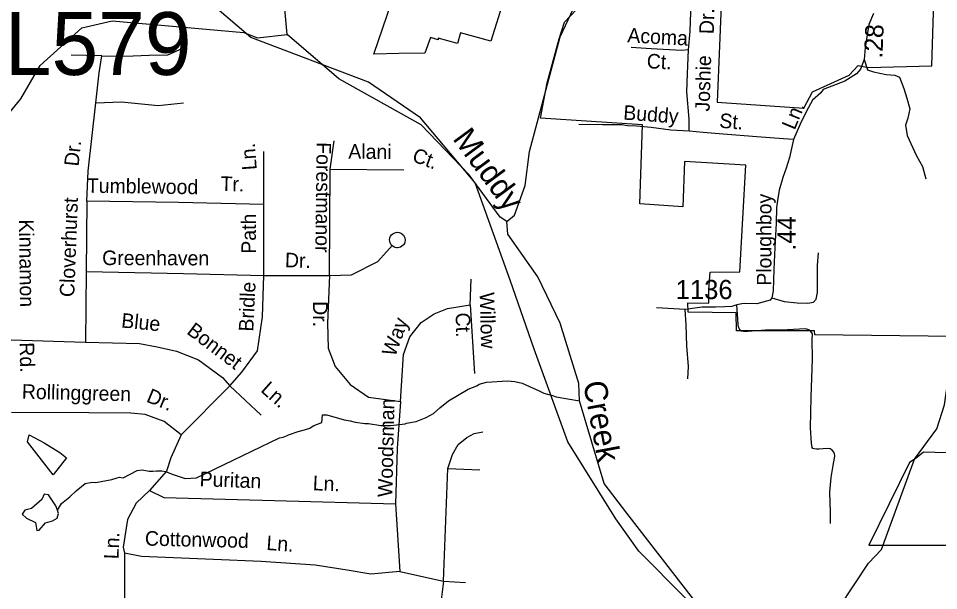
# Model space of a CAD drawing. Extents: x 1547597 to 1699558, y 810033 to 920809.
# Drawn here: x 1595166 to 1601176, y 832546 to 836281 of the extents above; entities that cross this region are included whole.
import ezdxf

# ---------------------------------------------------------------- set-up
doc = ezdxf.new("R2010")
doc.units = 0
for name, color, linetype in [('Exist Boundary Political City Limit New', 7, 'Continuous'), ('Exist Hydrographic Creek Single Shore', 7, 'Continuous'), ('Exist Hydrographic Misc Water Feature', 7, 'Continuous'), ('Exist Road Non-System Type 51', 7, 'Continuous'), ('Exist Road Non-System Type 51 Label', 7, 'Continuous'), ('Exist Road Primary Interstate Structure Cantilever Sign Number Label', 7, 'Continuous'), ('Exist Road Secondary Mileage Hundredths English Label', 7, 'Continuous'), ('Exist Road Secondary Type 51 Attributed', 7, 'Continuous'), ('Exist Road Secondary Type 51 Label', 7, 'Continuous'), ('Exist Road Secondary Type 51 Number Label', 7, 'Continuous'), ('Map Preparation Boundary City Limit Buffer Line', 7, 'Continuous'), ('Old_Level_32', 7, 'Continuous')]:
    doc.layers.add(name, color=color, linetype=linetype)

msp = doc.modelspace()

# ---------------------------------------------------------------- linework, layer by layer
at = {"layer": 'Exist Boundary Political City Limit New'}
for points in [[(1598336.9, 836405), (1598250.8, 836131.5), (1598052.8, 836186.1), (1598034.9, 836117.1), (1597908.3, 836151.6), (1597908.3, 836141.4), (1597857.2, 836156.7), (1597820.1, 836053.2), (1597651.8, 836052.2), (1597488.5, 836048.4), (1597721.5, 836731.6)], [(1599758.1, 836422.3), (1599730, 835733.3), (1600296.4, 835696.1), (1600352.5, 835802.1), (1600591.8, 835911.1), (1600651.1, 835973.4), (1600716.5, 835961), (1601131.1, 835970.3), (1601154.7, 836671.8)], [(1595159.9, 823742.9), (1596126.5, 824626.4), (1596938.9, 825577.9), (1598671.6, 827755.3), (1599119.8, 828312.6), (1599862.2, 829685.3), (1600674.7, 831289.2), (1600128.4, 831887.3), (1599217.9, 832804.7), (1599067.4, 833015.2), (1598754.8, 833517.5), (1598535.5, 834121.7), (1598377.2, 834572.6), (1598149, 835207), (1597793.5, 835631), (1597451.9, 835864.5), (1596684.8, 836157), (1596268.5, 836512.2)], [(1598575.3, 835630.2), (1598620.4, 835861.2), (1598698.3, 836148), (1598732.6, 836257.1), (1598854.2, 836384.9)], [(1601293.8, 834204.1), (1600367.5, 834215.4), (1600365.1, 834242.3), (1599856.8, 834242.2), (1599854.3, 834359.7), (1599540.1, 834364.1), (1599537.6, 834425.2), (1599675.7, 834421.5), (1599675.7, 834509.5), (1599684.2, 834625.6), (1599878, 834626.7), (1599917.6, 835323.4), (1599517, 835345.9), (1599505.8, 835051), (1599224.5, 835071.3), (1599242.5, 835586.8), (1598575.3, 835630.2)], [(1603421.4, 832669.8), (1601491.4, 833138.1), (1601538.1, 833437.3), (1601077.1, 833450.4), (1601028.9, 833411.5), (1600986.1, 833381.7), (1600719.9, 832841.9), (1601453.4, 832841.9), (1601429.8, 832383.4), (1602099.7, 832365), (1602643.2, 832306.7), (1603010, 832154), (1603216.6, 832429.6), (1603421.4, 832669.8)]]:
    msp.add_lwpolyline(points, dxfattribs=at)
at = {"layer": 'Exist Hydrographic Creek Single Shore'}
for points in [[(1596920.6, 836176.3), (1596899.6, 836416.3), (1596863.6, 836853.5), (1596841.5, 837060.8), (1596739.7, 837571.8), (1596462.6, 838056.7), (1596145.6, 838660.5), (1595871.6, 839391.6)], [(1600064.7, 831799.1), (1600148.6, 831863), (1600718.7, 832724.7), (1600803.7, 832814.9), (1601019.6, 833404.6), (1601163.6, 833602), (1601215.6, 833758.5), (1601280.6, 834216.7), (1601410.6, 834647.4), (1601633.6, 835105.8), (1601705.6, 835495), (1601841.7, 835653), (1602126.7, 835808.1), (1602210.6, 835881.9), (1602311.6, 835929.1), (1602691.7, 836256.2), (1603153.7, 837143)], [(1598355.7, 834955.5), (1598405.6, 834997.3), (1598475.6, 835189.5), (1598503.6, 835412.1), (1598704.7, 836159.8), (1598859.6, 836491.5)], [(1598355.7, 834955.5), (1598313.6, 834982.7), (1598109.6, 835259.3), (1597796.6, 835587.3), (1597258.6, 835887.1), (1596920.6, 836176.3)], [(1600064.7, 831799.1), (1600023.7, 831842.6), (1599860.6, 832108.5), (1599793, 832208.7), (1599139.7, 833050.6), (1598991.5, 833246), (1598831.6, 833783.8), (1598825.6, 833898.9), (1598705.6, 834291.9), (1598559.6, 834593.6), (1598362.6, 834873.4), (1598355.7, 834955.5)]]:
    msp.add_lwpolyline(points, dxfattribs=at)
at = {"layer": 'Exist Hydrographic Misc Water Feature'}
for points in [[(1594009.6, 834813.8), (1594447.6, 835074.1), (1594649.6, 835237.5), (1594826.6, 835444), (1595011.6, 835551.9), (1595181.6, 835755.2), (1595309.6, 835972.6), (1595579.6, 836219.9), (1595779.6, 836265), (1596637.6, 836188.6), (1596728.6, 836153.9), (1596920.6, 836176.3)], [(1597151.9, 833693.6), (1597181.8, 833693.3), (1597293.3, 833659.8), (1597333.2, 833655.2), (1597365.1, 833646.7), (1597428.9, 833637.9), (1597452.9, 833637.6), (1597532.7, 833624.4), (1597596.7, 833623.5), (1597692.7, 833634.2), (1597700.7, 833638.1), (1597764.9, 833649.2), (1597829.2, 833676.3), (1597877.5, 833701.6), (1597918, 833739), (1597974.6, 833784.2), (1598103.6, 833860.4), (1598159.8, 833883.6), (1598175.9, 833893.4), (1598224.1, 833906.7), (1598360.2, 833914.8), (1598408.1, 833910.2), (1598455.9, 833899.5), (1598527.4, 833868.5), (1598563.2, 833852), (1598599, 833835.5), (1598654.7, 833820.7), (1598678.5, 833810.4), (1598831.6, 833783.8)], [(1595421.8, 833072), (1595446.9, 833115.6), (1595501.4, 833157.4), (1595544.7, 833196.5), (1595602.6, 833245.7), (1595647.4, 833254.4), (1595672, 833251.5), (1595777.5, 833271.7), (1595811.2, 833282.2), (1595827.3, 833285.9), (1595851.3, 833281.9), (1595942.4, 833331.1), (1595974.5, 833334.6), (1596021.5, 833325.6), (1596045.4, 833325.2), (1596068.8, 833328.3), (1596102.3, 833327.2), (1596126.2, 833322.9), (1596176.7, 833304.6), (1596209.9, 833293), (1596254.7, 833277.1), (1596328.5, 833281.4), (1596871.9, 833544), (1596896, 833547.7), (1596918.4, 833556.4), (1596929.7, 833562.4), (1596994, 833585.6), (1597034.1, 833595.4), (1597070.2, 833607), (1597091.8, 833621.3), (1597148.1, 833644.5), (1597151.9, 833693.6)], [(1595479.7, 833412.1), (1595392.9, 833302.1), (1595225.2, 833516.3), (1595236.8, 833562.6), (1595333.6, 833510.5), (1595437.7, 833448.3), (1595479.7, 833412.1)], [(1595410.3, 833099.5), (1595364, 833171.9), (1595335.1, 833174.8), (1595319.2, 833141.5), (1595252.7, 833082.2), (1595207.9, 833070.6), (1595190.5, 833046), (1595219.4, 833019.9), (1595277.3, 832991), (1595285.9, 832937.5), (1595301.8, 832940.4), (1595343.8, 832988.1), (1595390, 833002.6), (1595419, 833019.9), (1595429.1, 833050.3), (1595421.8, 833072), (1595410.3, 833099.5)]]:
    msp.add_lwpolyline(points, dxfattribs=at)
at = {"layer": 'Exist Road Non-System Type 51'}
for p, q in [((1597943.5, 832607.4), (1597972, 833342.7)), ((1597972, 833342.7), (1598180.5, 833333.5)), ((1597943.5, 832607.4), (1598085.7, 832598.2))]:
    msp.add_line(p, q, dxfattribs=at)
for points in [[(1599542.7, 836075.3), (1599554.2, 836197), (1599557.1, 836321.7), (1599560, 836423.1)], [(1595711.1, 836035.9), (1595830.7, 836033.5), (1595916.9, 836035.9), (1596019.7, 836040.7), (1596141.7, 836043.1), (1596256.5, 836093.4)], [(1599542.7, 836075.3), (1599496.8, 836071.3), (1599299.3, 836081.9), (1599167.7, 836091.5)], [(1599548, 835544.9), (1599547, 835622.8), (1599532.1, 835802.6), (1599535.5, 835920.4), (1599542.7, 836075.3)], [(1595711.1, 836035.9), (1595510.2, 836040.7)], [(1595672.9, 835729.4), (1595694.4, 835925.8), (1595711.1, 836035.9)], [(1600689.3, 836012.4), (1600711.3, 835945.7), (1600751.9, 835931.2), (1600833, 835913.8), (1600890.9, 835910.9), (1600919.8, 835896.4), (1600948.8, 835824), (1600969.1, 835760.2), (1600989.3, 835690.7), (1600974.8, 835629.8), (1600960.4, 835583.4), (1600971.9, 835516.8), (1601032.8, 835383.5), (1601070.4, 835313.9), (1601093.6, 835232.8)], [(1595613.6, 835087.3), (1595621.8, 835284.1), (1595672.9, 835729.4)], [(1595672.9, 835729.4), (1595840.3, 835736.6), (1596079.5, 835712.7), (1596244.6, 835729.4)], [(1599548, 835544.9), (1599428.2, 835550.4), (1599299.4, 835568.2), (1599203.9, 835576.9), (1599144.9, 835578.9), (1599108.3, 835585.6), (1599047.5, 835585.6), (1598980.9, 835585.6), (1598827.4, 835588.5)], [(1600229.5, 835491.3), (1600163.6, 835496), (1599988.9, 835507.2), (1599769.5, 835526), (1599637.9, 835535.7), (1599548, 835544.9)], [(1597203.3, 835296.4), (1597227.9, 835481)], [(1596769, 835066.8), (1596769, 835411.2)], [(1597199.2, 834603.5), (1597203.3, 835296.4)], [(1597203.3, 835296.4), (1597682.7, 835292.3)], [(1595613.6, 835087.3), (1595609.5, 834628.1)], [(1596769, 835066.8), (1596211.8, 835079.1), (1595613.6, 835087.3)], [(1596769, 834603.5), (1596769, 835066.8)], [(1597610.7, 834794.2), (1597604.8, 834799.3), (1597598.8, 834807.2), (1597593.9, 834816.5), (1597591.5, 834826), (1597590.5, 834836.2), (1597592.6, 834847.7), (1597597.6, 834859.9), (1597603.8, 834867.9), (1597612, 834875.8), (1597624.1, 834881.9), (1597632.9, 834884.4), (1597641, 834885.2), (1597652.1, 834883.6), (1597659.9, 834881.6), (1597668, 834877.4), (1597673.5, 834873.5), (1597680.4, 834866.8), (1597684.7, 834860.9), (1597688.7, 834853.4), (1597690.6, 834846.6), (1597691.9, 834838.7), (1597691.5, 834830.7), (1597690.5, 834822.5), (1597687.3, 834812.2), (1597683.4, 834805.5), (1597678.5, 834799.8), (1597671.3, 834793.3), (1597661.4, 834787.7), (1597652.3, 834784.7), (1597642.3, 834783.7), (1597634.9, 834784.3), (1597627.1, 834785.6), (1597620, 834788.8), (1597610.7, 834794.2)], [(1597199.2, 834603.5), (1597342.6, 834607.6), (1597514.7, 834693.7), (1597608.9, 834800.3)], [(1600087, 834456.1), (1600166.6, 834433.6), (1600252.4, 834424.4), (1600322.2, 834421.4), (1600358.4, 834429.1), (1600376.6, 834448.7), (1600385.1, 834492.6), (1600385.9, 834550.6), (1600385.5, 834668.5), (1600392.5, 834750.4)], [(1595609.5, 834628.1), (1595605.4, 834168.8)], [(1595609.5, 834628.1), (1596244.6, 834615.8), (1596769, 834603.5)], [(1596547.8, 833881.8), (1596625.6, 833972), (1596728, 834111.4), (1596760.8, 834332.9), (1596769, 834603.5)], [(1596769, 834603.5), (1597199.2, 834603.5)], [(1597199.2, 834603.5), (1597186.1, 834292.2), (1597190.2, 834128.2), (1597235.3, 834009.3), (1597333.6, 833890.4), (1597452.4, 833808.4), (1597661.4, 833779.7)], [(1598116.1, 834411.1), (1598124.3, 834579.3)], [(1597661.4, 833779.7), (1597681.8, 834087.2), (1597722.8, 834202), (1597796.6, 834296.3), (1597882.6, 834353.7), (1597968.6, 834386.5), (1598116.1, 834411.1)], [(1598116.1, 834411.1), (1598144.8, 833964.2)], [(1599538.8, 833927.8), (1599541.9, 834009.8), (1599531.8, 834143.9), (1599527.6, 834281.8), (1599520.8, 834381.8)], [(1600469.4, 832984.4), (1600470.2, 833056.2), (1600466.1, 833188.2), (1600475.2, 833284.1), (1600488.3, 833363.8), (1600496.8, 833411.7), (1600498.9, 833425.5), (1600497.2, 833439.7), (1600492.6, 833450.4), (1600481.7, 833461.8), (1600467.6, 833470.9), (1600447.7, 833474.3), (1600395.8, 833469), (1600378.3, 833468.5), (1600363.8, 833471.4), (1600355.2, 833474.4), (1600349.9, 833479.7), (1600346.3, 833509.6), (1600339.7, 833607.6), (1600344.2, 833809.4), (1600351.5, 834059.2), (1600351.3, 834185.3), (1600351.6, 834223.1), (1600341.9, 834237.3), (1600328.3, 834247.8), (1600306.2, 834253.8), (1600190.3, 834249.2), (1600046.3, 834245.1), (1599930.5, 834236.6), (1599901.4, 834236.4), (1599889.1, 834238.7), (1599880.6, 834245.3), (1599872.1, 834260.6), (1599867.1, 834281.3), (1599865.5, 834317.4), (1599859.3, 834410.5)], [(1595118.1, 834183.1), (1595605.4, 834168.8)], [(1595605.4, 834168.8), (1595958, 834158.5), (1596072.7, 834138), (1596199.7, 834109.3), (1596343.1, 834051.9), (1596498.8, 833937), (1596547.8, 833881.8)], [(1596547.8, 833881.8), (1596228.4, 833563.9)], [(1596547.8, 833881.8), (1596752.8, 833691)], [(1597661.4, 833779.7), (1597640.9, 833474.3), (1597628.6, 833113.5)], [(1596228.4, 833563.9), (1596117.8, 833650), (1595994.8, 833695.1), (1595900.6, 833703.3), (1595626.1, 833707.4), (1595122.2, 833709.3)], [(1596228.4, 833563.9), (1596161.9, 833412.8), (1596133.2, 833326.7), (1596022.6, 833199.6)], [(1597972, 833342.7), (1598000.4, 833434.7), (1598038.3, 833499), (1598095.2, 833545), (1598142.6, 833572.5), (1598199.5, 833581.7)], [(1596022.6, 833199.6), (1595936.5, 833117.6), (1595879.2, 833011), (1595850.5, 832830.6), (1595858.7, 832789.6)], [(1596022.6, 833199.6), (1596116.8, 833154.5), (1596837.9, 833134), (1597628.6, 833113.5)], [(1597628.6, 833113.5), (1597657.3, 832670.7)], [(1597657.3, 832670.7), (1597468.8, 832654.3), (1597313.2, 832678.9), (1597104.2, 832711.7), (1596751.8, 832736.3), (1596440.5, 832748.6), (1595969.3, 832769.1), (1595858.7, 832789.6)], [(1595858.7, 832789.6), (1595859.6, 832475.9), (1595863.7, 832340.5)], [(1597657.3, 832670.7), (1597943.5, 832607.4)], [(1597943.5, 832607.4), (1597924.6, 832469.5), (1597877.2, 832386.8), (1597782.4, 832267.3), (1597716, 832184.5), (1597611.7, 832037.5), (1597492.5, 831855.5)]]:
    msp.add_lwpolyline(points, dxfattribs=at)
at = {"layer": 'Exist Road Secondary Type 51 Attributed'}
msp.add_lwpolyline([(1600750, 836313.7), (1600719.5, 836241.4), (1600695.6, 836090.7), (1600689.3, 836012.4), (1600666, 835950.3), (1600639.8, 835919), (1600564.8, 835871.8), (1600506.9, 835850.3), (1600423.2, 835816), (1600407.1, 835794.4), (1600352.5, 835748.2), (1600313.9, 835675.2), (1600273.1, 835591.5), (1600229.5, 835491.3), (1600202.4, 835373.3), (1600181, 835302.5), (1600159.5, 835242.4), (1600135.9, 835160.8), (1600123, 835092.1), (1600116.6, 835047), (1600114.5, 834945), (1600106, 834786.1), (1600099.5, 834642.3), (1600095.6, 834503.9), (1600087, 834456.1), (1600075.9, 834442.7), (1599988, 834419), (1599909.5, 834420.5), (1599891.5, 834419), (1599859.3, 834410.5), (1599825.8, 834399.7), (1599780.9, 834398), (1599718.8, 834396.6), (1599631.9, 834395.4), (1599520.8, 834381.8), (1599333.3, 834392.2)], dxfattribs=at)
at = {"layer": 'Map Preparation Boundary City Limit Buffer Line'}
for points in [[(1598336.9, 836405), (1598250.8, 836131.5), (1598052.8, 836186.1), (1598034.9, 836117.1), (1597908.3, 836151.6), (1597908.3, 836141.4), (1597857.2, 836156.7), (1597820.1, 836053.2), (1597651.8, 836052.2), (1597488.5, 836048.4), (1597721.5, 836731.6)], [(1599758.1, 836422.3), (1599730, 835733.3), (1600296.4, 835696.1), (1600352.5, 835802.1), (1600591.8, 835911.1), (1600651.1, 835973.4), (1600716.5, 835961), (1601131.1, 835970.3), (1601154.7, 836671.8)], [(1595159.9, 823742.9), (1596126.5, 824626.4), (1596938.9, 825577.9), (1598671.6, 827755.3), (1599119.8, 828312.6), (1599862.2, 829685.3), (1600674.7, 831289.2), (1600128.4, 831887.3), (1599217.9, 832804.7), (1599067.4, 833015.2), (1598754.8, 833517.5), (1598535.5, 834121.7), (1598377.2, 834572.6), (1598149, 835207), (1597793.5, 835631), (1597451.9, 835864.5), (1596684.8, 836157), (1596268.5, 836512.2)], [(1598575.3, 835630.2), (1598620.4, 835861.2), (1598698.3, 836148), (1598732.6, 836257.1), (1598854.2, 836384.9)], [(1601293.8, 834204.1), (1600367.5, 834215.4), (1600365.1, 834242.3), (1599856.8, 834242.2), (1599854.3, 834359.7), (1599540.1, 834364.1), (1599537.6, 834425.2), (1599675.7, 834421.5), (1599675.7, 834509.5), (1599684.2, 834625.6), (1599878, 834626.7), (1599917.6, 835323.4), (1599517, 835345.9), (1599505.8, 835051), (1599224.5, 835071.3), (1599242.5, 835586.8), (1598575.3, 835630.2)], [(1603421.4, 832669.8), (1601491.4, 833138.1), (1601538.1, 833437.3), (1601077.1, 833450.4), (1601028.9, 833411.5), (1600986.1, 833381.7), (1600719.9, 832841.9), (1601453.4, 832841.9), (1601429.8, 832383.4), (1602099.7, 832365), (1602643.2, 832306.7), (1603010, 832154), (1603216.6, 832429.6), (1603421.4, 832669.8)]]:
    msp.add_lwpolyline(points, dxfattribs=at)

# ---------------------------------------------------------------- texts
at = {"layer": 'Exist Road Non-System Type 51 Label'}
for s, rotation, p in [('Dr.', 88.46528, (1599707.6, 836177.4)), ('Acoma', 356.92472, (1599141.7, 836124.8)), ('Ct.', 356.92472, (1599268.2, 835956.3)), ('Joshie', 88.35044, (1599680.4, 835672.1)), ('Buddy', 355.76323, (1599114.4, 835620.9)), ('St.', 355.08589, (1599741.4, 835568.1)), ('Dr.', 84.17889, (1595559.3, 835312.4)), ('Alani', 359.26063, (1597320.7, 835365.8)), ('Ln.', 94.13494, (1596723.3, 835293.8)), ('Forestmanor', 269.30919, (1597114.1, 835473.5)), ('Ct.', 339.71172, (1597731.5, 835350.4)), ('Tumblewood', 359.22041, (1595612.9, 835143)), ('Tr.', 358.18815, (1596485.1, 835155.7)), ('Cloverhurst', 87.76694, (1595530.6, 834460.8)), ('Path', 89.9703, (1596717.7, 834745)), ('Greenhaven', 359.78641, (1595713.3, 834671)), ('Dr.', 357.97079, (1596905.9, 834657.3)), ('Bridle', 87.19751, (1596700, 834235.4)), ('Willow', 271.41108, (1598179.1, 834492.2)), ('Dr.', 269.64749, (1597091.1, 834435.5)), ('Blue', 354.27995, (1595835.3, 834264)), ('Way', 69.94343, (1597626.3, 834067.8)), ('Ct.', 271.41108, (1598021.6, 834360)), ('Bonnet', 322.89369, (1596260, 834227.5)), ('Ln.', 318.41996, (1596743.3, 833849.2)), ('Rollinggreen', 358.58847, (1595188.1, 833799.1)), ('Dr.', 337.51556, (1595996.1, 833781.2)), ('Woodsman', 88.65138, (1597608.3, 833155.8)), ('Puritan', 357.8499, (1596348.5, 833228.2)), ('Ln.', 357.44858, (1597087.4, 833201.6)), ('Ln.', 87.69384, (1595819.9, 832750.1)), ('Cottonwood', 358.65091, (1595991.8, 832840.4)), ('Ln.', 356.04979, (1596784.3, 832811.8))]:
    msp.add_text(s, height=95, rotation=rotation, dxfattribs=at).set_placement(p)
at = {"layer": 'Exist Road Primary Interstate Structure Cantilever Sign Number Label'}
msp.add_text('L579', height=410.1, dxfattribs=at).set_placement((1595077.2, 835911.7))
at = {"layer": 'Exist Road Secondary Mileage Hundredths English Label'}
for s, rotation, p in [('.28', 87.57363, (1600808.7, 836017.6)), ('.44', 89.95641, (1600242.9, 834765.8))]:
    msp.add_text(s, height=120, rotation=rotation, dxfattribs=at).set_placement(p)
at = {"layer": 'Exist Road Secondary Type 51 Label'}
for s, rotation, p in [('Ln.', 67.40028, (1600235.9, 835547.9)), ('Ploughboy', 89.95641, (1600084.1, 834536)), ('Kinnamon', 270.73261, (1595170, 834968.2)), ('Rd.', 271.31528, (1595174, 834165.9))]:
    msp.add_text(s, height=95, rotation=rotation, dxfattribs=at).set_placement(p)
at = {"layer": 'Exist Road Secondary Type 51 Number Label'}
msp.add_text('1136', height=125, dxfattribs=at).set_placement((1599459, 834449))
at = {"layer": 'Old_Level_32'}
for s, rotation, p in [('Muddy', 306.41698, (1597998.1, 835494.9)), ('Creek', 280.59968, (1598853.9, 833902.2))]:
    msp.add_text(s, height=150, rotation=rotation, dxfattribs=at).set_placement(p)

doc.saveas('drawing.dxf')
